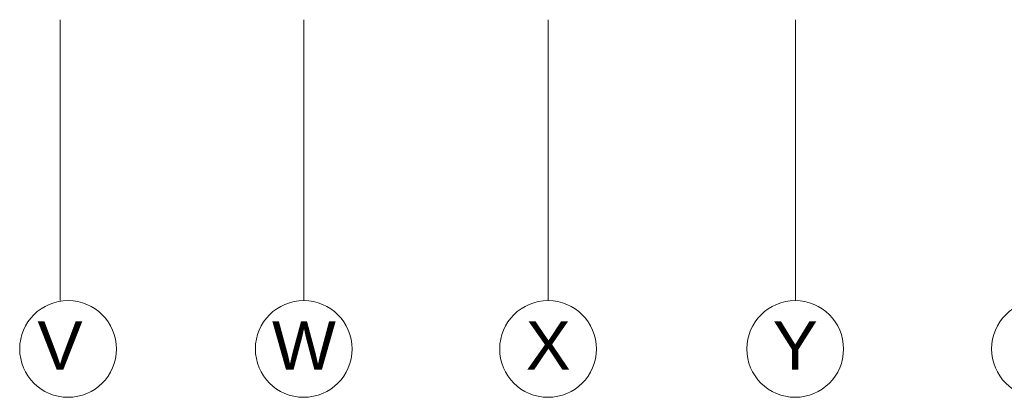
# Model space of a CAD drawing. Header units: millimetres. Extents: x -13022 to 1371524, y -38729 to 632593.
# Tile 290 of 381: x 666284 to 678495, y 565698 to 570383. Entities that reach past the tile are written whole.
import ezdxf
from ezdxf.enums import TextEntityAlignment as Align
from ezdxf.lldxf.tags import DXFTag

# ---------------------------------------------------------------- set-up
doc = ezdxf.new("R2010")
doc.units = ezdxf.units.MM
doc.header["$LTSCALE"] = 35
doc.layers.add('A LIJN 1', color=1, linetype='Continuous', lineweight=20)
doc.styles.add('Arial21', font='arial.ttf', dxfattribs={"height": 0.18})
tags = doc.linetypes.add('DIVIDE2', pattern=[0.625, 0.25, -0.125, 0, -0.125, 0, -0.125]).pattern_tags.tags
tags[14:15] = [DXFTag(74, 4), DXFTag(75, 0), DXFTag(340, '0'), DXFTag(46, 1.0), DXFTag(50, 0.0), DXFTag(44, 0.0), DXFTag(45, 0.0)]
tags[12:13] = [DXFTag(74, 4), DXFTag(75, 0), DXFTag(340, '0'), DXFTag(46, 1.0), DXFTag(50, 0.0), DXFTag(44, 0.0), DXFTag(45, 0.0)]
tags[10:11] = [DXFTag(74, 4), DXFTag(75, 0), DXFTag(340, '0'), DXFTag(46, 1.0), DXFTag(50, 0.0), DXFTag(44, 0.0), DXFTag(45, 0.0)]
tags[8:9] = [DXFTag(74, 4), DXFTag(75, 0), DXFTag(340, '0'), DXFTag(46, 1.0), DXFTag(50, 0.0), DXFTag(44, 0.0), DXFTag(45, 0.0)]
tags[6:7] = [DXFTag(74, 4), DXFTag(75, 0), DXFTag(340, '0'), DXFTag(46, 1.0), DXFTag(50, 0.0), DXFTag(44, 0.0), DXFTag(45, 0.0)]
tags[4:5] = [DXFTag(74, 4), DXFTag(75, 0), DXFTag(340, '0'), DXFTag(46, 1.0), DXFTag(50, 0.0), DXFTag(44, 0.0), DXFTag(45, 0.0)]

msp = doc.modelspace()

# ---------------------------------------------------------------- linework, layer by layer
at = {"layer": 'A LIJN 1', "color": 1, "linetype": 'DIVIDE2'}
for p, q in [((666784.137, 570382.863), (666784.137, 566897.871)), ((669809.139, 570382.863), (669809.139, 566897.871)), ((672839.137, 570382.863), (672839.137, 566897.871)), ((675904.136, 570382.863), (675904.136, 566897.871))]:
    msp.add_line(p, q, dxfattribs=at)
at = {"layer": 'A LIJN 1', "color": 2, "linetype": 'Continuous', "lineweight": 0}
for centre, ratio, start_param, end_param in [((666884.24, 566297.871), 0.999715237, 0.000005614, 6.283180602), ((669806.711, 566297.871), 0.99971767, 0.00000564, 6.283180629), ((672836.709, 566297.871), 0.999715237, 0.000005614, 6.283180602), ((675901.708, 566297.871), 0.999715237, 0.000005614, 6.283180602), ((678936.704, 566297.871), 0.999715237, 0.000005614, 6.283180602)]:
    msp.add_ellipse(centre, major_axis=(0.36, 600), ratio=ratio, start_param=start_param, end_param=end_param, dxfattribs=at)

# ---------------------------------------------------------------- texts
at = {"layer": 'A LIJN 1', "linetype": 'ByBlock', "style": 'Arial21', "oblique": 360}
for s, p in [('V', (666784.137, 566039.303)), ('W', (669809.139, 566039.303)), ('X', (672839.137, 566039.303)), ('Y', (675901.708, 566039.303))]:
    msp.add_text(s, height=600, rotation=359.9654666, dxfattribs=at).set_placement(p, align=Align.CENTER)

doc.saveas('drawing.dxf')
